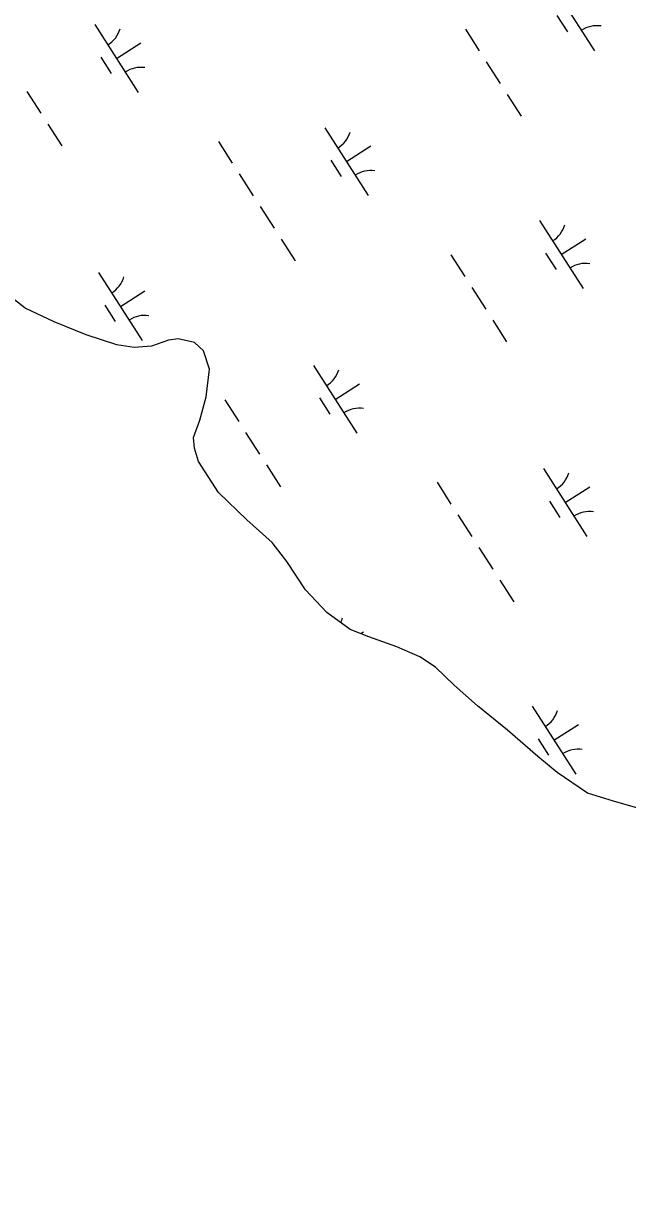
# Model space of a CAD drawing. Extents: x 3962991 to 3983549, y 181631 to 204078.
# Drawn here: x 3975382 to 3975756, y 189559 to 190286 of the extents above; entities that cross this region are included whole.
import ezdxf

# ---------------------------------------------------------------- set-up
doc = ezdxf.new("R2010")
doc.units = 0
for name, color, linetype in [('V-ANNO-MASK', 7, 'Continuous'), ('V-TOPO-GNAM-IDEN', 7, 'Continuous'), ('V-WETL-SWMP', 7, 'Continuous')]:
    doc.layers.add(name, color=color, linetype=linetype)

msp = doc.modelspace()

# ---------------------------------------------------------------- linework, layer by layer
at = {"layer": 'V-WETL-SWMP'}
for p, q in [((3975708.18, 190311.29), (3975735.17, 190269.19)), ((3975711.94, 190291.13), (3975718.42, 190281.03)), ((3975425.7, 190285.46), (3975452.68, 190243.37)), ((3975655.25, 190282.61), (3975663.89, 190269.14)), ((3975439.19, 190264.42), (3975454.35, 190274.13)), ((3975429.46, 190265.31), (3975435.94, 190255.2)), ((3975668.21, 190262.4), (3975676.84, 190248.93)), ((3975383.75, 190243.96), (3975392.38, 190230.49)), ((3975681.16, 190242.2), (3975689.79, 190228.73)), ((3975396.7, 190223.76), (3975405.34, 190210.29)), ((3975568.15, 190221.51), (3975595.13, 190179.42)), ((3975502.27, 190213.04), (3975510.9, 190199.57)), ((3975581.64, 190200.47), (3975596.79, 190210.18)), ((3975571.91, 190201.35), (3975578.38, 190191.25)), ((3975515.22, 190192.83), (3975523.86, 190179.37)), ((3975528.17, 190172.63), (3975536.81, 190159.16)), ((3975701.17, 190163.97), (3975728.16, 190121.88)), ((3975541.13, 190152.43), (3975549.76, 190138.96)), ((3975714.67, 190142.93), (3975729.82, 190152.64)), ((3975646.27, 190142.67), (3975654.9, 190129.21)), ((3975704.93, 190143.81), (3975711.41, 190133.71)), ((3975428.12, 190131.74), (3975455.1, 190089.65)), ((3975441.61, 190110.69), (3975456.76, 190120.41)), ((3975659.22, 190122.47), (3975667.86, 190109)), ((3975431.88, 190111.58), (3975438.35, 190101.48)), ((3975672.17, 190102.27), (3975680.81, 190088.8)), ((3975561.14, 190074.2), (3975588.13, 190032.11)), ((3975574.63, 190053.15), (3975589.79, 190062.87)), ((3975564.9, 190054.04), (3975571.38, 190043.94)), ((3975506.24, 190052.9), (3975514.87, 190039.43)), ((3975519.19, 190032.7), (3975527.82, 190019.23)), ((3975532.14, 190012.49), (3975540.78, 189999.02)), ((3975703.59, 190010.25), (3975730.58, 189968.15)), ((3975637.71, 190001.77), (3975646.34, 189988.3)), ((3975717.08, 189989.2), (3975732.24, 189998.92)), ((3975707.35, 189990.09), (3975713.83, 189979.99)), ((3975650.66, 189981.57), (3975659.3, 189968.1)), ((3975663.62, 189961.36), (3975672.25, 189947.89)), ((3975676.57, 189941.16), (3975685.2, 189927.69)), ((3975590.44, 189908.01), (3975592.2, 189909.14)), ((3975696.58, 189862.93), (3975723.57, 189820.84)), ((3975710.08, 189841.89), (3975725.23, 189851.6)), ((3975700.34, 189842.77), (3975706.82, 189832.67))]:
    msp.add_line(p, q, dxfattribs=at)
msp.add_lwpolyline([(3975764.89, 189799.04), (3975746.97, 189804.07), (3975730.83, 189809.14), (3975712.18, 189821.89), (3975700.12, 189831.78), (3975681.4, 189848.1), (3975662.71, 189863.22), (3975648.22, 189876.04), (3975636.73, 189887.14), (3975627.11, 189893.51), (3975612.73, 189899.79), (3975595.39, 189906.02), (3975584.01, 189910.58), (3975569.56, 189921.03), (3975556.24, 189935.06), (3975544.64, 189952.69), (3975535.52, 189964.41), (3975519.82, 189978.4), (3975502.28, 189995.33), (3975490.05, 190014.74), (3975487.53, 190023.01), (3975486.82, 190029.54), (3975490.79, 190040.31), (3975494.7, 190054.64), (3975496.77, 190071.92), (3975493.01, 190083.14), (3975487.57, 190088.4), (3975477.43, 190090.6), (3975471.49, 190089.9), (3975460.86, 190086.14), (3975450.18, 190085.36), (3975439.45, 190086.96), (3975420.32, 190093.16), (3975400.56, 190101.14), (3975382.58, 190109.74), (3975367.52, 190121.36)], dxfattribs=at)
for centre, start, end in [((3975424.48, 190287.8), 301.89187, 343.43553), ((3975736.78, 190267.12), 81.89186, 123.43552), ((3975454.3, 190241.29), 81.89186, 123.43552), ((3975566.93, 190223.85), 301.89187, 343.43553), ((3975596.75, 190177.34), 81.89186, 123.43552), ((3975699.96, 190166.31), 301.89187, 343.43553), ((3975729.77, 190119.8), 81.89186, 123.43552), ((3975426.9, 190134.08), 301.89187, 343.43553), ((3975456.72, 190087.57), 81.89186, 123.43552), ((3975559.93, 190076.53), 301.89187, 343.43553), ((3975589.74, 190030.03), 81.89186, 123.43552), ((3975702.38, 190012.58), 301.89187, 343.43553), ((3975732.19, 189966.08), 81.89186, 123.43552), ((3975562.34, 189922.81), 333.2326, 343.43553), ((3975695.37, 189865.27), 301.89187, 343.43553), ((3975725.18, 189818.76), 81.89186, 123.43552)]:
    msp.add_arc(centre, 17.62, start, end, dxfattribs=at)

# ---------------------------------------------------------------- texts
at = {"layer": 'V-ANNO-MASK'}
msp.add_text('PLAQUEMINES', height=99.9998, rotation=302.6654, dxfattribs=at).set_placement((3974996.1, 189942.4))
at = {"layer": 'V-TOPO-GNAM-IDEN'}
msp.add_text('PLAQUEMINES', height=99.9998, rotation=302.6654, dxfattribs=at).set_placement((3974996.1, 189942.4))

doc.saveas('drawing.dxf')
